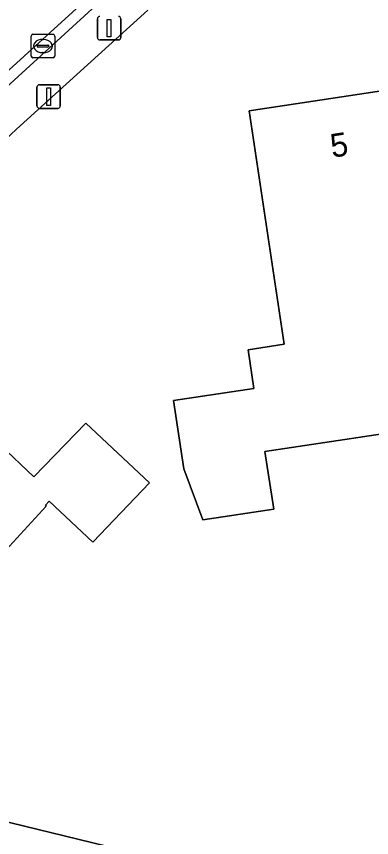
# Model space of a CAD drawing. Extents: x 162156 to 163172, y 378995 to 380779.
# Drawn here: x 162284.71 to 162299.82, y 380196.06 to 380230.97 of the extents above; entities that cross this region are included whole.
import ezdxf

# ---------------------------------------------------------------- set-up
doc = ezdxf.new("R2010")
doc.units = 0
for name, color, linetype in [('IMGEO_Erf', 7, 'Continuous'), ('IMGEO_Groenvoorziening', 7, 'Continuous'), ('IMGEO_Kolk', 7, 'Continuous'), ('IMGEO_Lichtmast', 7, 'Continuous'), ('IMGEO_Pand', 7, 'Continuous'), ('IMGEO_Pand_nummerreeks', 7, 'Continuous'), ('IMGEO_Rijbaan_lokaal_open', 7, 'Continuous'), ('IMGEO_Voetpad_open', 7, 'Continuous')]:
    doc.layers.add(name, color=color, linetype=linetype)

msp = doc.modelspace()

# ---------------------------------------------------------------- linework, layer by layer
at = {"layer": 'IMGEO_Erf'}
for points in [[(162290.304, 380231.243), (162284.713, 380226.18)], [(162267.536, 380200.996), (162279.818, 380197.828), (162298.313, 380193.322), (162299.663, 380189.615)]]:
    msp.add_lwpolyline(points, dxfattribs=at)
for points in [[(162312.1, 380214.998), (162303.688, 380213.74), (162295.276, 380212.481), (162295.656, 380210.025), (162292.642, 380209.57), (162291.834, 380211.745), (162291.4, 380214.642), (162294.812, 380215.154), (162294.564, 380216.805), (162296.097, 380217.035), (162294.609, 380226.964), (162301.556, 380228.006), (162301.776, 380228.039), (162301.848, 380227.66), (162308.548, 380228.625), (162309.976, 380219.109), (162311.451, 380219.324)], [(162287.964, 380208.617), (162286.11, 380210.368), (162285.945, 380210.193), (162285.981, 380210.159), (162281.905, 380205.735), (162284.012, 380203.711), (162280.491, 380199.993), (162280.463, 380199.963), (162278.276, 380202.027), (162278.039, 380201.776), (162272.574, 380206.942), (162275.069, 380209.661), (162273.946, 380210.722), (162279.323, 380216.412), (162283.63, 380212.335), (162284.022, 380212.762), (162285.455, 380211.393), (162287.661, 380213.679), (162290.372, 380211.142)]]:
    msp.add_lwpolyline(points, close=True, dxfattribs=at)
msp.add_arc((162277.699, 380233.132), 9.875, 254.9555, 315.2549, dxfattribs=at)
at = {"layer": 'IMGEO_Groenvoorziening'}
msp.add_lwpolyline([(162299.663, 380189.615), (162298.313, 380193.322), (162279.818, 380197.828)], dxfattribs=at)
at = {"layer": 'IMGEO_Kolk'}
for p, q in [((162285.418, 380230.215), (162286.27, 380230.215)), ((162285.343, 380229.289), (162285.343, 380230.141)), ((162285.831, 380229.995), (162285.856, 380229.995)), ((162286.344, 380230.141), (162286.344, 380229.289)), ((162285.602, 380229.709), (162285.602, 380229.721)), ((162286.04, 380229.672), (162285.642, 380229.672)), ((162285.645, 380229.758), (162286.043, 380229.758)), ((162286.086, 380229.721), (162286.086, 380229.709)), ((162286.27, 380229.215), (162285.418, 380229.215)), ((162285.854, 380229.435), (162285.829, 380229.435))]:
    msp.add_line(p, q, dxfattribs=at)
for points in [[(162285.418, 380230.215), (162286.27, 380230.215)], [(162285.343, 380229.289), (162285.343, 380230.141)], [(162286.344, 380230.141), (162286.344, 380229.289)], [(162286.27, 380229.215), (162285.418, 380229.215)]]:
    msp.add_lwpolyline(points, dxfattribs=at)
for centre, radius, start, end in [((162285.42, 380230.139), 0.0765, 91.552, 178.448), ((162285.42, 380230.139), 0.0765, 91.552, 178.448), ((162286.268, 380230.139), 0.0765, 1.552, 88.448), ((162286.268, 380230.139), 0.0765, 1.552, 88.448), ((162285.642, 380229.718), 0.0403, 85.8775, 175.7526), ((162285.639, 380229.708), 0.0366, 178.938, 274.7102), ((162286.043, 380229.715), 0.043, 264.8664, 352.4533), ((162286.047, 380229.72), 0.0386, 1.7309, 96.639), ((162285.42, 380229.291), 0.0765, 181.552, 268.448), ((162285.42, 380229.291), 0.0765, 181.552, 268.448), ((162286.268, 380229.291), 0.0765, 271.552, 358.448), ((162286.268, 380229.291), 0.0765, 271.552, 358.448)]:
    msp.add_arc(centre, radius, start, end, dxfattribs=at)
for centre, major_axis, ratio, start_param, end_param in [((162285.83, 380229.715), (-0.387, 0.002), 0.722429, 4.712389, 7.853982), ((162285.855, 380229.715), (-0.39, 0.002), 0.717154, 1.570796, 4.712389)]:
    msp.add_ellipse(centre, major_axis=major_axis, ratio=ratio, start_param=start_param, end_param=end_param, dxfattribs=at)
at = {"layer": 'IMGEO_Lichtmast'}
for p, q in [((162288.159, 380230.074), (162288.159, 380230.874)), ((162288.159, 380230.874), (162288.159, 380230.074)), ((162289.149, 380230.874), (162289.149, 380230.074)), ((162289.149, 380230.074), (162289.149, 380230.874)), ((162289.049, 380229.974), (162288.259, 380229.974)), ((162288.259, 380229.974), (162289.049, 380229.974)), ((162285.588, 380227.166), (162285.588, 380227.966)), ((162285.588, 380227.966), (162285.588, 380227.166)), ((162285.688, 380228.066), (162286.478, 380228.066)), ((162286.478, 380228.066), (162285.688, 380228.066)), ((162286.578, 380227.966), (162286.578, 380227.166)), ((162286.578, 380227.166), (162286.578, 380227.966)), ((162286.478, 380227.066), (162285.688, 380227.066)), ((162285.688, 380227.066), (162286.478, 380227.066))]:
    msp.add_line(p, q, dxfattribs=at)
for points in [[(162288.579, 380230.849), (162288.729, 380230.849), (162288.729, 380230.099), (162288.579, 380230.099), (162288.579, 380230.849)], [(162286.008, 380227.941), (162286.158, 380227.941), (162286.158, 380227.191), (162286.008, 380227.191), (162286.008, 380227.941)]]:
    msp.add_lwpolyline(points, dxfattribs=at)
for centre, start, end in [((162288.259, 380230.874), 90, 180), ((162288.259, 380230.874), 90, 180), ((162289.049, 380230.874), 0, 90), ((162289.049, 380230.874), 360, 90), ((162288.259, 380230.074), 180, 270), ((162288.259, 380230.074), 180, 270), ((162289.049, 380230.074), 270, 0), ((162289.049, 380230.074), 270, 0), ((162285.688, 380227.966), 90, 180), ((162285.688, 380227.966), 90, 180), ((162286.478, 380227.966), 0, 90), ((162286.478, 380227.966), 360, 90), ((162285.688, 380227.166), 180, 270), ((162285.688, 380227.166), 180, 270), ((162286.478, 380227.166), 270, 0), ((162286.478, 380227.166), 270, 0)]:
    msp.add_arc(centre, 0.1, start, end, dxfattribs=at)
at = {"layer": 'IMGEO_Pand'}
for points in [[(162301.556, 380228.006), (162294.609, 380226.964), (162296.097, 380217.035), (162294.564, 380216.805), (162294.812, 380215.154), (162291.4, 380214.642), (162291.834, 380211.745), (162292.642, 380209.57), (162295.656, 380210.025), (162295.276, 380212.481), (162303.688, 380213.74)], [(162285.981, 380210.159), (162285.945, 380210.193), (162286.11, 380210.368), (162287.964, 380208.617), (162290.372, 380211.142), (162287.661, 380213.679), (162285.455, 380211.393), (162284.022, 380212.762), (162283.63, 380212.335), (162279.323, 380216.412), (162273.946, 380210.722), (162275.069, 380209.661), (162272.574, 380206.942), (162278.039, 380201.776), (162278.276, 380202.027), (162280.463, 380199.963), (162280.491, 380199.993), (162284.012, 380203.711), (162281.905, 380205.735)]]:
    msp.add_lwpolyline(points, close=True, dxfattribs=at)
at = {"layer": 'IMGEO_Rijbaan_lokaal_open'}
for points in [[(162289.001, 380232.898), (162283.128, 380227.55)], [(162283.128, 380227.55), (162289.001, 380232.898)], [(162283.613, 380227.351), (162289.253, 380232.511)]]:
    msp.add_lwpolyline(points, dxfattribs=at)
at = {"layer": 'IMGEO_Voetpad_open'}
for points in [[(162289.253, 380232.511), (162283.613, 380227.351)], [(162284.713, 380226.18), (162290.304, 380231.243)]]:
    msp.add_lwpolyline(points, dxfattribs=at)
msp.add_arc((162277.699, 380233.132), 9.875, 254.9555, 315.2549, dxfattribs=at)

# ---------------------------------------------------------------- texts
at = {"layer": 'IMGEO_Pand_nummerreeks'}
msp.add_text('5', height=1, rotation=8.5313, dxfattribs=at).set_placement((162298.142, 380224.966))

doc.saveas('drawing.dxf')
